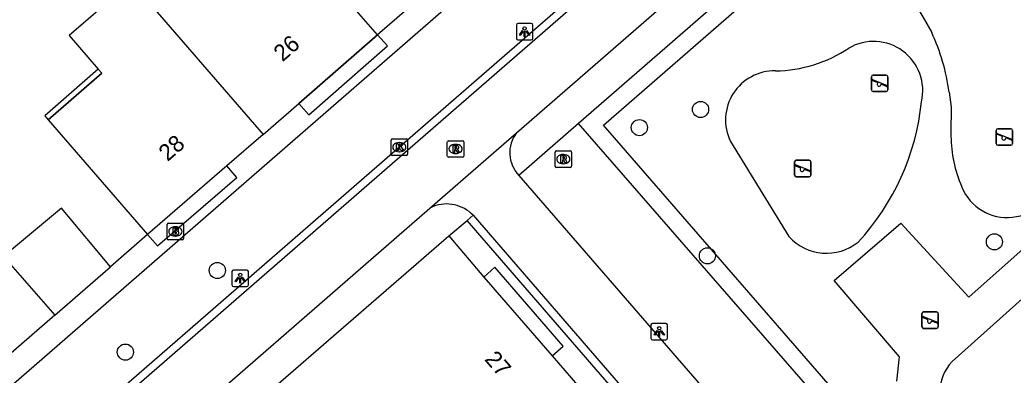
# Model space of a CAD drawing. Extents: x 155888 to 156864, y 383882 to 384671.
# Drawn here: x 156475 to 156535.1, y 384447.4 to 384468.9 of the extents above; entities that cross this region are included whole.
import ezdxf

# ---------------------------------------------------------------- set-up
doc = ezdxf.new("R2010")
doc.units = 0
for name, color, linetype in [('IMGEO_Boom', 7, 'Continuous'), ('IMGEO_Brandkraan', 7, 'Continuous'), ('IMGEO_Haag', 7, 'Continuous'), ('IMGEO_Kolk', 7, 'Continuous'), ('IMGEO_Lichtpunt', 7, 'Continuous'), ('IMGEO_Pand', 7, 'Continuous'), ('IMGEO_Pand_nummerreeks', 7, 'Continuous'), ('IMGEO_Pand_overbouw', 7, 'Continuous'), ('IMGEO_Rijbaan_lokaal_gesloten', 7, 'Continuous'), ('IMGEO_Rijbaan_lokaal_open', 7, 'Continuous'), ('IMGEO_Rioolput', 7, 'Continuous'), ('IMGEO_Speelvoorziening', 7, 'Continuous'), ('IMGEO_Voetpad_gesloten', 7, 'Continuous'), ('IMGEO_Voetpad_halfverhard', 7, 'Continuous'), ('IMGEO_Voetpad_open', 7, 'Continuous')]:
    doc.layers.add(name, color=color, linetype=linetype)

msp = doc.modelspace()

# ---------------------------------------------------------------- linework, layer by layer
at = {"layer": 'IMGEO_Boom'}
for centre in [(156516.198, 384463.449), (156512.49, 384462.351), (156534.003, 384455.432), (156516.613, 384454.585), (156486.917, 384453.699), (156481.346, 384448.756)]:
    msp.add_circle(centre, 0.489, dxfattribs=at)
at = {"layer": 'IMGEO_Brandkraan'}
for p, q in [((156483.874, 384455.636), (156483.874, 384456.488)), ((156483.949, 384456.562), (156484.801, 384456.562)), ((156484.362, 384456.342), (156484.387, 384456.342)), ((156484.875, 384456.488), (156484.875, 384455.636)), ((156484.801, 384455.562), (156483.949, 384455.562)), ((156484.385, 384455.782), (156484.36, 384455.782))]:
    msp.add_line(p, q, dxfattribs=at)
for points in [[(156483.874, 384455.636), (156483.874, 384456.488)], [(156483.949, 384456.562), (156484.801, 384456.562)], [(156484.222, 384456.262), (156484.222, 384455.862), (156484.435, 384455.862)], [(156484.453, 384456.262), (156484.222, 384456.262)], [(156484.401, 384456.181), (156484.347, 384456.181), (156484.347, 384456.105)], [(156484.875, 384456.488), (156484.875, 384455.636)], [(156484.801, 384455.562), (156483.949, 384455.562)], [(156484.347, 384456.105), (156484.4, 384456.105)], [(156484.409, 384456.029), (156484.347, 384456.029), (156484.347, 384455.948)], [(156484.347, 384455.948), (156484.409, 384455.948)]]:
    msp.add_lwpolyline(points, dxfattribs=at)
for centre, radius, start, end in [((156483.951, 384456.486), 0.0765, 91.55205, 178.44795), ((156483.951, 384456.486), 0.0765, 91.55205, 178.44795), ((156484.402, 384456.143), 0.0379, 267.82845, 90.93552), ((156484.457, 384456.117), 0.145, 59.4692, 91.53667), ((156484.482, 384456.164), 0.0922, 285.51372, 58.15012), ((156484.799, 384456.486), 0.0765, 1.55205, 88.44795), ((156484.799, 384456.486), 0.0765, 1.55205, 88.44795), ((156483.951, 384455.638), 0.0765, 181.55205, 268.44795), ((156483.951, 384455.638), 0.0765, 181.55205, 268.44795), ((156484.41, 384455.988), 0.0404, 269.87594, 90.50774), ((156484.441, 384456.113), 0.251, 268.66757, 293.53466), ((156484.487, 384455.972), 0.105, 301.31148, 78.98903), ((156484.799, 384455.638), 0.0765, 271.55205, 358.44795), ((156484.799, 384455.638), 0.0765, 271.55205, 358.44795)]:
    msp.add_arc(centre, radius, start, end, dxfattribs=at)
for centre, major_axis, ratio, start_param, end_param in [((156484.361, 384456.062), (-0.387, 0.002), 0.722429, 4.712389, 7.853982), ((156484.386, 384456.062), (-0.39, 0.002), 0.717154, 1.570796, 4.712389)]:
    msp.add_ellipse(centre, major_axis=major_axis, ratio=ratio, start_param=start_param, end_param=end_param, dxfattribs=at)
at = {"layer": 'IMGEO_Haag'}
msp.add_lwpolyline([(156541.642, 384424.916), (156508.804, 384462.59)], dxfattribs=at)
at = {"layer": 'IMGEO_Kolk'}
for p, q in [((156497.444, 384460.738), (156497.444, 384461.59)), ((156497.519, 384461.664), (156498.371, 384461.664)), ((156498.445, 384461.59), (156498.445, 384460.738)), ((156497.932, 384461.444), (156497.957, 384461.444)), ((156498.371, 384460.664), (156497.519, 384460.664)), ((156497.955, 384460.884), (156497.93, 384460.884))]:
    msp.add_line(p, q, dxfattribs=at)
for points in [[(156497.444, 384460.738), (156497.444, 384461.59)], [(156497.519, 384461.664), (156498.371, 384461.664)], [(156498.445, 384461.59), (156498.445, 384460.738)], [(156497.765, 384461.364), (156497.888, 384461.364), (156497.888, 384461.213), (156498.018, 384461.364), (156498.182, 384461.364), (156498.036, 384461.213), (156498.189, 384460.964), (156498.037, 384460.964), (156497.952, 384461.128), (156497.888, 384461.061), (156497.888, 384460.964), (156497.765, 384460.964), (156497.765, 384461.364)], [(156498.371, 384460.664), (156497.519, 384460.664)]]:
    msp.add_lwpolyline(points, dxfattribs=at)
for centre, start, end in [((156497.521, 384461.588), 91.55205, 178.44795), ((156497.521, 384461.588), 91.55205, 178.44795), ((156498.369, 384461.588), 1.55205, 88.44795), ((156498.369, 384461.588), 1.55205, 88.44795), ((156497.521, 384460.74), 181.55205, 268.44795), ((156497.521, 384460.74), 181.55205, 268.44795), ((156498.369, 384460.74), 271.55205, 358.44795), ((156498.369, 384460.74), 271.55205, 358.44795)]:
    msp.add_arc(centre, 0.0765, start, end, dxfattribs=at)
for centre, major_axis, ratio, start_param, end_param in [((156497.931, 384461.164), (-0.387, 0.002), 0.722429, 4.712389, 7.853982), ((156497.956, 384461.164), (-0.39, 0.002), 0.717154, 1.570796, 4.712389)]:
    msp.add_ellipse(centre, major_axis=major_axis, ratio=ratio, start_param=start_param, end_param=end_param, dxfattribs=at)
at = {"layer": 'IMGEO_Lichtpunt'}
for p, q in [((156505.036, 384468.562), (156505.036, 384467.755)), ((156505.036, 384468.562), (156505.036, 384467.755)), ((156505.938, 384468.657), (156505.13, 384468.657)), ((156505.938, 384468.657), (156505.13, 384468.657)), ((156506.032, 384467.755), (156506.032, 384468.562)), ((156506.032, 384467.755), (156506.032, 384468.562)), ((156505.13, 384467.661), (156505.938, 384467.661)), ((156505.13, 384467.661), (156505.938, 384467.661)), ((156487.805, 384453.63), (156487.805, 384452.823)), ((156487.805, 384453.63), (156487.805, 384452.823)), ((156488.707, 384453.725), (156487.899, 384453.725)), ((156488.707, 384453.725), (156487.899, 384453.725)), ((156488.801, 384452.823), (156488.801, 384453.63)), ((156488.801, 384452.823), (156488.801, 384453.63)), ((156487.899, 384452.729), (156488.707, 384452.729)), ((156487.899, 384452.729), (156488.707, 384452.729)), ((156513.192, 384450.401), (156513.192, 384449.594)), ((156513.192, 384450.401), (156513.192, 384449.594)), ((156514.094, 384450.496), (156513.286, 384450.496)), ((156514.094, 384450.496), (156513.286, 384450.496)), ((156514.188, 384449.594), (156514.188, 384450.401)), ((156514.188, 384449.594), (156514.188, 384450.401)), ((156513.286, 384449.5), (156514.094, 384449.5)), ((156513.286, 384449.5), (156514.094, 384449.5))]:
    msp.add_line(p, q, dxfattribs=at)
for points in [[(156505.41, 384468.226), (156505.449, 384468.198), (156505.261, 384467.936), (156505.223, 384467.963), (156505.41, 384468.226)], [(156505.622, 384468.198), (156505.66, 384468.225), (156505.847, 384467.963), (156505.808, 384467.935), (156505.622, 384468.198)], [(156505.512, 384468.178), (156505.559, 384468.178), (156505.559, 384467.856), (156505.512, 384467.856), (156505.512, 384468.178)], [(156488.179, 384453.294), (156488.218, 384453.266), (156488.03, 384453.004), (156487.992, 384453.031), (156488.179, 384453.294)], [(156488.281, 384453.246), (156488.328, 384453.246), (156488.328, 384452.924), (156488.281, 384452.924), (156488.281, 384453.246)], [(156488.391, 384453.266), (156488.429, 384453.293), (156488.616, 384453.031), (156488.577, 384453.003), (156488.391, 384453.266)], [(156513.566, 384450.065), (156513.605, 384450.037), (156513.417, 384449.775), (156513.379, 384449.802), (156513.566, 384450.065)], [(156513.668, 384450.017), (156513.715, 384450.017), (156513.715, 384449.695), (156513.668, 384449.695), (156513.668, 384450.017)], [(156513.778, 384450.037), (156513.816, 384450.064), (156514.003, 384449.802), (156513.964, 384449.774), (156513.778, 384450.037)]]:
    msp.add_lwpolyline(points, dxfattribs=at)
for centre in [(156505.535, 384468.36), (156488.304, 384453.428), (156513.691, 384450.199)]:
    msp.add_circle(centre, 0.0994, dxfattribs=at)
for centre, start, end in [((156505.13, 384468.562), 90, 180), ((156505.13, 384468.562), 90, 180), ((156505.938, 384468.562), 0, 90), ((156505.938, 384468.562), 0, 90), ((156505.13, 384467.755), 180, 270), ((156505.13, 384467.755), 180, 270), ((156505.938, 384467.755), 270, 0), ((156505.938, 384467.755), 270, 360), ((156487.899, 384453.63), 90, 180), ((156487.899, 384453.63), 90, 180), ((156488.707, 384453.63), 0, 90), ((156488.707, 384453.63), 0, 90), ((156487.899, 384452.823), 180, 270), ((156487.899, 384452.823), 180, 270), ((156488.707, 384452.823), 270, 0), ((156488.707, 384452.823), 270, 360), ((156513.286, 384450.401), 90, 180), ((156513.286, 384450.401), 90, 180), ((156514.094, 384450.401), 0, 90), ((156514.094, 384450.401), 0, 90), ((156513.286, 384449.594), 180, 270), ((156513.286, 384449.594), 180, 270), ((156514.094, 384449.594), 270, 0), ((156514.094, 384449.594), 270, 360)]:
    msp.add_arc(centre, 0.0946, start, end, dxfattribs=at)
at = {"layer": 'IMGEO_Pand'}
for points in [[(156496.631, 384467.963), (156492.667, 384472.517)], [(156481.686, 384471.178), (156477.935, 384467.921), (156479.69, 384465.899), (156479.91, 384465.645), (156476.661, 384462.828), (156482.693, 384455.879)], [(156481.686, 384471.178), (156489.687, 384461.942)], [(156489.687, 384461.942), (156491.852, 384463.82), (156496.631, 384467.963)], [(156489.687, 384461.942), (156487.489, 384460.037), (156482.693, 384455.879)], [(156480.439, 384453.92), (156477.468, 384457.472), (156473.969, 384454.547), (156477.069, 384450.993)], [(156490.462, 384446.708), (156500.942, 384455.803)], [(156500.942, 384455.803), (156503.066, 384453.296), (156507.2, 384448.534), (156509.131, 384446.31)], [(156477.069, 384450.993), (156480.439, 384453.92)]]:
    msp.add_lwpolyline(points, dxfattribs=at)
at = {"layer": 'IMGEO_Pand_overbouw'}
for points in [[(156497.232, 384467.293), (156496.631, 384467.963), (156491.852, 384463.82), (156492.453, 384463.125)], [(156476.661, 384462.828), (156479.91, 384465.645), (156479.69, 384465.899), (156476.465, 384463.055)], [(156487.489, 384460.037), (156482.693, 384455.879), (156483.295, 384455.183), (156488.095, 384459.334)], [(156503.066, 384453.296), (156507.2, 384448.534), (156507.879, 384449.124), (156503.738, 384453.901)]]:
    msp.add_lwpolyline(points, close=True, dxfattribs=at)
at = {"layer": 'IMGEO_Rijbaan_lokaal_gesloten'}
for points in [[(156426.433, 384399.009), (156427.492, 384399.882), (156435.101, 384405.965), (156436.569, 384407.23), (156500, 384462.343), (156522.19, 384481.631), (156524.469, 384483.595), (156538.047, 384495.41), (156543.317, 384500), (156545.489, 384501.892), (156599.206, 384548.488), (156600.688, 384549.796), (156608.807, 384556.844), (156609.964, 384557.948), (156616.394, 384563.892), (156618.279, 384565.679)], [(156505.044, 384462.031), (156537.12, 384489.907)], [(156499.799, 384457.474), (156505.044, 384462.031)], [(156505.192, 384459.454), (156537.928, 384421.705)], [(156429.337, 384395.556), (156437.726, 384403.475), (156439.179, 384404.792), (156499.799, 384457.474)], [(156500, 384457.572), (156499.799, 384457.474)], [(156502.416, 384457.042), (156534.197, 384420.326), (156535.23, 384419.334)]]:
    msp.add_lwpolyline(points, dxfattribs=at)
for centre, radius, start, end in [((156506.616, 384460.829), 1.979, 142.57965, 223.99425), ((156500.811, 384455.496), 2.229, 43.9207, 111.33323)]:
    msp.add_arc(centre, radius, start, end, dxfattribs=at)
at = {"layer": 'IMGEO_Rijbaan_lokaal_open'}
for points in [[(156521.889, 384481.979), (156500, 384462.952), (156436.281, 384407.589), (156434.814, 384406.324), (156427.202, 384400.239), (156426.126, 384399.352)], [(156502.058, 384456.731), (156502.416, 384457.042)], [(156534.81, 384418.964), (156533.853, 384420.021), (156502.058, 384456.731)]]:
    msp.add_lwpolyline(points, dxfattribs=at)
at = {"layer": 'IMGEO_Rioolput'}
for p, q in [((156500.853, 384460.63), (156500.853, 384461.482)), ((156500.928, 384461.556), (156501.78, 384461.556)), ((156501.341, 384461.336), (156501.366, 384461.336)), ((156501.854, 384461.482), (156501.854, 384460.63)), ((156501.78, 384460.556), (156500.928, 384460.556)), ((156501.364, 384460.776), (156501.339, 384460.776)), ((156507.382, 384460.016), (156507.382, 384460.868)), ((156507.457, 384460.942), (156508.309, 384460.942)), ((156507.87, 384460.722), (156507.895, 384460.722)), ((156508.383, 384460.868), (156508.383, 384460.016)), ((156508.309, 384459.942), (156507.457, 384459.942)), ((156507.893, 384460.162), (156507.868, 384460.162))]:
    msp.add_line(p, q, dxfattribs=at)
for points in [[(156500.853, 384460.63), (156500.853, 384461.482)], [(156500.928, 384461.556), (156501.78, 384461.556)], [(156501.442, 384461.254), (156501.19, 384461.256), (156501.19, 384460.856)], [(156501.19, 384460.856), (156501.314, 384460.856), (156501.314, 384461.018), (156501.325, 384461.018)], [(156501.368, 384461.175), (156501.314, 384461.175), (156501.314, 384461.094)], [(156501.314, 384461.094), (156501.366, 384461.094)], [(156501.372, 384460.989), (156501.443, 384460.856), (156501.583, 384460.856), (156501.518, 384460.982)], [(156501.854, 384461.482), (156501.854, 384460.63)], [(156501.78, 384460.556), (156500.928, 384460.556)], [(156507.382, 384460.016), (156507.382, 384460.868)], [(156507.457, 384460.942), (156508.309, 384460.942)], [(156507.971, 384460.64), (156507.719, 384460.642), (156507.719, 384460.242)], [(156507.719, 384460.242), (156507.843, 384460.242), (156507.843, 384460.404), (156507.854, 384460.404)], [(156507.897, 384460.561), (156507.843, 384460.561), (156507.843, 384460.48)], [(156507.843, 384460.48), (156507.895, 384460.48)], [(156507.901, 384460.375), (156507.972, 384460.242), (156508.112, 384460.242), (156508.047, 384460.368)], [(156508.383, 384460.868), (156508.383, 384460.016)], [(156508.309, 384459.942), (156507.457, 384459.942)]]:
    msp.add_lwpolyline(points, dxfattribs=at)
for centre, radius, start, end in [((156500.93, 384461.48), 0.0765, 91.55205, 178.44795), ((156500.93, 384461.48), 0.0765, 91.55205, 178.44795), ((156501.324, 384460.965), 0.0533, 26.02933, 88.69889), ((156501.35, 384461.283), 0.19, 274.7715, 282.96867), ((156501.374, 384461.079), 0.0964, 77.00612, 93.18647), ((156501.388, 384461.136), 0.0378, 276.66336, 79.67722), ((156501.441, 384461.144), 0.109, 350.36119, 89.41601), ((156501.439, 384461.144), 0.112, 277.58423, 350.98172), ((156501.423, 384460.929), 0.108, 29.51342, 73.79051), ((156501.778, 384461.48), 0.0765, 1.55205, 88.44795), ((156501.778, 384461.48), 0.0765, 1.55205, 88.44795), ((156500.93, 384460.632), 0.0765, 181.55205, 268.44795), ((156500.93, 384460.632), 0.0765, 181.55205, 268.44795), ((156501.778, 384460.632), 0.0765, 271.55205, 358.44795), ((156501.778, 384460.632), 0.0765, 271.55205, 358.44795), ((156507.459, 384460.866), 0.0765, 91.55205, 178.44795), ((156507.459, 384460.866), 0.0765, 91.55205, 178.44795), ((156507.853, 384460.351), 0.0533, 26.02933, 88.69889), ((156507.879, 384460.669), 0.19, 274.7715, 282.96867), ((156507.903, 384460.465), 0.0964, 77.00612, 93.18647), ((156507.917, 384460.522), 0.0378, 276.66336, 79.67722), ((156507.97, 384460.53), 0.109, 350.36119, 89.41601), ((156507.968, 384460.53), 0.112, 277.58423, 350.98172), ((156507.952, 384460.315), 0.108, 29.51342, 73.79051), ((156508.307, 384460.866), 0.0765, 1.55205, 88.44795), ((156508.307, 384460.866), 0.0765, 1.55205, 88.44795), ((156507.459, 384460.018), 0.0765, 181.55205, 268.44795), ((156507.459, 384460.018), 0.0765, 181.55205, 268.44795), ((156508.307, 384460.018), 0.0765, 271.55205, 358.44795), ((156508.307, 384460.018), 0.0765, 271.55205, 358.44795)]:
    msp.add_arc(centre, radius, start, end, dxfattribs=at)
for centre, major_axis, ratio, start_param, end_param in [((156501.34, 384461.056), (-0.387, 0.002), 0.722429, 4.712389, 7.853982), ((156501.365, 384461.056), (-0.39, 0.002), 0.717154, 1.570796, 4.712389), ((156507.869, 384460.442), (-0.387, 0.002), 0.722429, 4.712389, 7.853982), ((156507.894, 384460.442), (-0.39, 0.002), 0.717154, 1.570796, 4.712389)]:
    msp.add_ellipse(centre, major_axis=major_axis, ratio=ratio, start_param=start_param, end_param=end_param, dxfattribs=at)
at = {"layer": 'IMGEO_Speelvoorziening'}
for p, q in [((156526.552, 384464.631), (156526.552, 384465.431)), ((156526.552, 384465.431), (156526.552, 384464.631)), ((156526.935, 384465.059), (156526.596, 384465.196)), ((156526.621, 384465.256), (156527.497, 384464.903)), ((156526.652, 384465.531), (156527.442, 384465.531)), ((156527.442, 384465.531), (156526.652, 384465.531)), ((156527.542, 384465.431), (156527.542, 384464.631)), ((156527.542, 384464.631), (156527.542, 384465.431)), ((156527.473, 384464.843), (156527.133, 384464.98)), ((156527.442, 384464.531), (156526.652, 384464.531)), ((156526.652, 384464.531), (156527.442, 384464.531)), ((156534.11, 384461.378), (156534.11, 384462.178)), ((156534.11, 384462.178), (156534.11, 384461.378)), ((156534.21, 384462.278), (156535, 384462.278)), ((156535, 384462.278), (156534.21, 384462.278)), ((156535.1, 384462.178), (156535.1, 384461.378)), ((156535.1, 384461.378), (156535.1, 384462.178)), ((156534.493, 384461.806), (156534.154, 384461.943)), ((156534.179, 384462.003), (156535.055, 384461.65)), ((156535.031, 384461.59), (156534.691, 384461.727)), ((156535, 384461.278), (156534.21, 384461.278)), ((156534.21, 384461.278), (156535, 384461.278)), ((156521.993, 384460.374), (156522.783, 384460.374)), ((156522.783, 384460.374), (156521.993, 384460.374)), ((156521.893, 384459.474), (156521.893, 384460.274)), ((156521.893, 384460.274), (156521.893, 384459.474)), ((156522.276, 384459.902), (156521.937, 384460.039)), ((156521.962, 384460.099), (156522.838, 384459.746)), ((156522.814, 384459.686), (156522.474, 384459.823)), ((156522.883, 384460.274), (156522.883, 384459.474)), ((156522.883, 384459.474), (156522.883, 384460.274)), ((156522.783, 384459.374), (156521.993, 384459.374)), ((156521.993, 384459.374), (156522.783, 384459.374)), ((156529.611, 384450.289), (156529.611, 384451.089)), ((156529.611, 384451.089), (156529.611, 384450.289)), ((156529.994, 384450.717), (156529.655, 384450.854)), ((156529.68, 384450.914), (156530.556, 384450.561)), ((156529.711, 384451.189), (156530.501, 384451.189)), ((156530.501, 384451.189), (156529.711, 384451.189)), ((156530.601, 384451.089), (156530.601, 384450.289)), ((156530.601, 384450.289), (156530.601, 384451.089)), ((156530.501, 384450.189), (156529.711, 384450.189)), ((156529.711, 384450.189), (156530.501, 384450.189)), ((156530.532, 384450.501), (156530.192, 384450.638))]:
    msp.add_line(p, q, dxfattribs=at)
for centre, radius, start, end in [((156526.652, 384465.431), 0.1, 90, 180), ((156526.652, 384465.431), 0.1, 90, 180), ((156526.609, 384465.226), 0.0327, 68.07798, 248.07798), ((156527.442, 384465.431), 0.1, 0, 90), ((156527.442, 384465.431), 0.1, 360, 90), ((156526.652, 384464.631), 0.1, 180, 270), ((156526.652, 384464.631), 0.1, 180, 270), ((156527.014, 384464.969), 0.12, 130.99278, 5.16318), ((156527.442, 384464.631), 0.1, 270, 0), ((156527.442, 384464.631), 0.1, 270, 0), ((156527.485, 384464.873), 0.0327, 248.07798, 68.07798), ((156534.21, 384462.178), 0.1, 90, 180), ((156534.21, 384462.178), 0.1, 90, 180), ((156535, 384462.178), 0.1, 0, 90), ((156535, 384462.178), 0.1, 360, 90), ((156534.167, 384461.973), 0.0327, 68.07798, 248.07798), ((156534.572, 384461.716), 0.12, 130.99278, 5.16318), ((156535.043, 384461.62), 0.0327, 248.07798, 68.07798), ((156534.21, 384461.378), 0.1, 180, 270), ((156534.21, 384461.378), 0.1, 180, 270), ((156535, 384461.378), 0.1, 270, 0), ((156535, 384461.378), 0.1, 270, 0), ((156521.993, 384460.274), 0.1, 90, 180), ((156521.993, 384460.274), 0.1, 90, 180), ((156522.783, 384460.274), 0.1, 0, 90), ((156522.783, 384460.274), 0.1, 360, 90), ((156521.95, 384460.069), 0.0327, 68.07798, 248.07798), ((156522.355, 384459.812), 0.12, 130.99278, 5.16318), ((156521.993, 384459.474), 0.1, 180, 270), ((156521.993, 384459.474), 0.1, 180, 270), ((156522.783, 384459.474), 0.1, 270, 0), ((156522.783, 384459.474), 0.1, 270, 0), ((156522.826, 384459.716), 0.0327, 248.07798, 68.07798), ((156529.711, 384451.089), 0.1, 90, 180), ((156529.711, 384451.089), 0.1, 90, 180), ((156529.668, 384450.884), 0.0327, 68.07798, 248.07798), ((156530.501, 384451.089), 0.1, 0, 90), ((156530.501, 384451.089), 0.1, 360, 90), ((156529.711, 384450.289), 0.1, 180, 270), ((156529.711, 384450.289), 0.1, 180, 270), ((156530.073, 384450.627), 0.12, 130.99278, 5.16318), ((156530.501, 384450.289), 0.1, 270, 0), ((156530.501, 384450.289), 0.1, 270, 0), ((156530.544, 384450.531), 0.0327, 248.07798, 68.07798)]:
    msp.add_arc(centre, radius, start, end, dxfattribs=at)
at = {"layer": 'IMGEO_Voetpad_gesloten'}
for points in [[(156528.096, 384446.994), (156528.249, 384448.478), (156524.292, 384453.084), (156528.323, 384456.572), (156532.461, 384452.079), (156541.761, 384460.356), (156546.011, 384463.994)], [(156547.17, 384462.148), (156543.189, 384458.699), (156531.448, 384448.195)]]:
    msp.add_lwpolyline(points, dxfattribs=at)
msp.add_arc((156533.433, 384446.31), 2.737, 136.48903, 224.23584, dxfattribs=at)
at = {"layer": 'IMGEO_Voetpad_halfverhard'}
for points in [[(156551.048, 384434.507), (156541.675, 384426.397), (156510.324, 384462.492), (156527.668, 384477.588)], [(156529.465, 384469.405), (156530.204, 384468.111)], [(156531.263, 384464.5), (156531.388, 384463.581), (156531.368, 384462.027)], [(156518.009, 384461.518), (156521.545, 384455.751)]]:
    msp.add_lwpolyline(points, dxfattribs=at)
for centre, radius, start, end in [((156518.403, 384462.689), 12.987, 8.01463, 24.67509), ((156520.61, 384474.048), 8.263, 270.85782, 303.56671), ((156526.681, 384464.588), 2.981, 346.91438, 120.25838), ((156520.68, 384462.816), 2.97, 88.96092, 205.92486), ((156514.933, 384465.412), 14.728, 317.27004, 354.15954), ((156539.356, 384461.934), 7.989, 179.33525, 201.80456), ((156534.778, 384459.891), 2.985, 198.0318, 345.20993), ((156523.826, 384457.826), 3.083, 222.29148, 308.65704)]:
    msp.add_arc(centre, radius, start, end, dxfattribs=at)
at = {"layer": 'IMGEO_Voetpad_open'}
for points in [[(156426.126, 384399.352), (156423.484, 384402.425), (156426.371, 384404.961), (156500, 384468.928), (156518.931, 384485.374), (156521.889, 384481.979)], [(156527.668, 384477.588), (156526.964, 384478.382), (156508.804, 384462.59)], [(156501.582, 384472.267), (156500, 384470.892), (156496.631, 384467.963)], [(156508.804, 384462.59), (156505.192, 384459.454)], [(156500.942, 384455.803), (156502.058, 384456.731)], [(156482.693, 384455.879), (156480.439, 384453.92)], [(156477.069, 384450.993), (156422.469, 384403.554)]]:
    msp.add_lwpolyline(points, dxfattribs=at)

# ---------------------------------------------------------------- texts
at = {"layer": 'IMGEO_Pand_nummerreeks'}
for s, rotation, p in [('26', 40.92638, (156490.871, 384466.305)), ('28', 40.92471, (156483.905, 384460.265)), ('27', 310.96265, (156503.067, 384448.293))]:
    msp.add_text(s, height=1, rotation=rotation, dxfattribs=at).set_placement(p)

doc.saveas('drawing.dxf')
